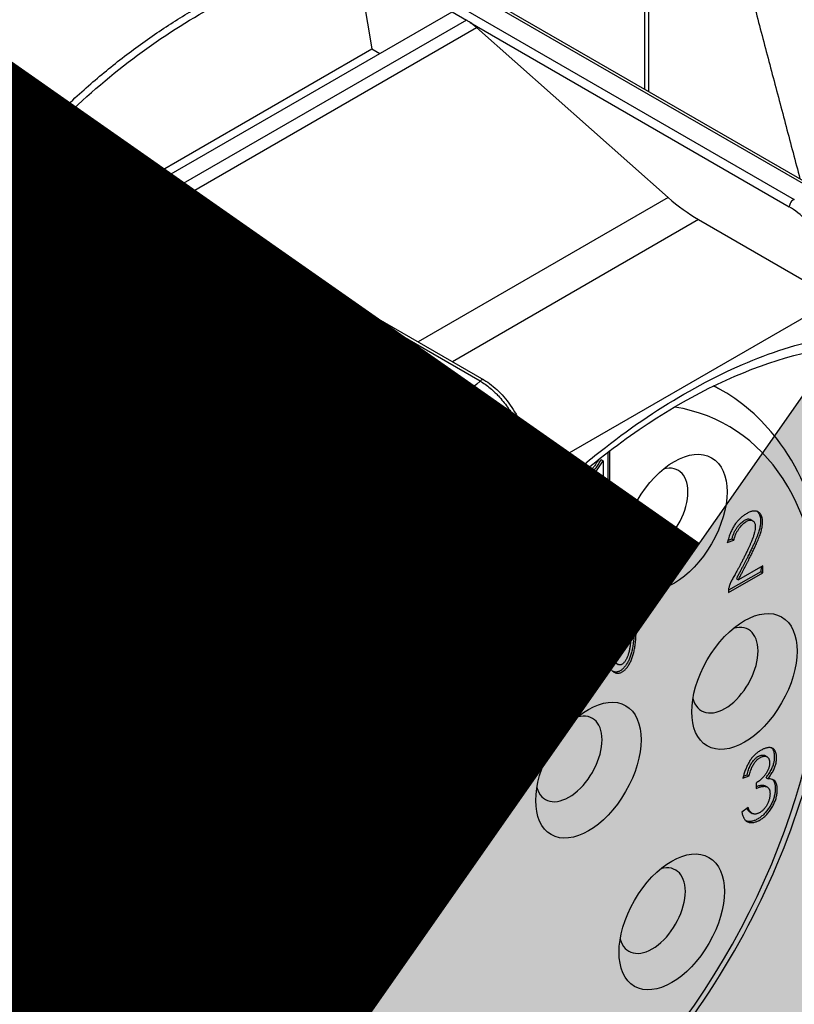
# Model space of a CAD drawing. Header units: millimetres. Extents: x 0 to 7374, y 0 to 4200.
# Tile 599 of 656: x 4874 to 4888, y 1861 to 1879. Entities that reach past the tile are written whole.
import ezdxf

# ---------------------------------------------------------------- set-up
doc = ezdxf.new("R2010")
doc.units = ezdxf.units.MM
doc.header["$LTSCALE"] = 0.2
doc.layers.add('01_Object Line', color=4, linetype='Continuous')
doc.layers.add('07_Special Line2', color=76, linetype='Continuous')

# ---------------------------------------------------------------- blocks, each defined once
blk = doc.blocks.new('A$C90bc888d')
for p, q in [((385.183, 56.267), (375.142, 62.064)), ((375.274, 62.044), (385.315, 56.247)), ((381.987, 58.169), (381.987, 61.996)), ((382.06, 58.127), (382.06, 62.096)), ((376.775, 60.743), (384.696, 56.17)), ((376.756, 60.571), (377.034, 58.901)), ((373.001, 56.404), (378.491, 59.573)), ((378.491, 59.573), (378.751, 59.423)), ((378.751, 59.423), (373.262, 56.253)), ((373.469, 56.134), (378.934, 59.289)), ((378.82, 59.379), (384.606, 56.039)), ((378.934, 59.289), (382.41, 56.207)), ((372.855, 56.488), (377.034, 58.901)), ((377.034, 58.901), (377.18, 58.817)), ((368.471, 58.213), (378.512, 52.416)), ((368.236, 57.692), (378.277, 51.895)), ((378.999, 52.88), (371.078, 57.454)), ((371.207, 57.44), (379.069, 52.9)), ((368.236, 56.899), (378.772, 50.747)), ((382.41, 56.207), (377.876, 53.59)), ((382.959, 55.807), (378.497, 53.231)), ((382.959, 55.807), (385.383, 54.407)), ((385.525, 54.407), (379.868, 51.141)), ((383.108, 52.868), (383.107, 52.869)), ((383.394, 52.703), (383.239, 52.793)), ((381.318, 51.591), (381.311, 50.53)), ((381.319, 51.716), (381.319, 51.714)), ((381.346, 50.51), (381.354, 51.618)), ((381.355, 51.741), (381.355, 51.743)), ((379.897, 51.424), (379.897, 51.182)), ((381.229, 51.432), (381.194, 51.452)), ((381.229, 51.432), (381.222, 50.439)), ((379.868, 51.141), (379.868, 51.383)), ((381.024, 51.272), (381.023, 51.136)), ((378.772, 50.747), (378.772, 51.001)), ((379.479, 51.001), (379.479, 50.747)), ((381.311, 50.53), (381.223, 50.48)), ((381.311, 50.53), (381.346, 50.51)), ((381.222, 50.439), (381.346, 50.51)), ((383.908, 50.368), (383.943, 50.347)), ((383.482, 49.952), (383.6, 49.998)), ((383.493, 49.99), (383.565, 50.018)), ((383.565, 50.018), (383.6, 49.998)), ((384.128, 49.532), (383.682, 49.278)), ((384.093, 49.512), (384.092, 49.423)), ((384.127, 49.402), (384.128, 49.532)), ((383.501, 49.046), (384.127, 49.402)), ((384.092, 49.423), (383.502, 49.087)), ((383.646, 49.298), (383.682, 49.278)), ((384.092, 49.423), (384.127, 49.402)), ((383.501, 49.075), (383.501, 49.046)), ((381.611, 48.763), (381.646, 48.743)), ((381.095, 48.587), (381.036, 48.553)), ((381.059, 48.567), (381.052, 47.371)), ((381.087, 47.351), (381.095, 48.587)), ((380.995, 48.287), (380.959, 48.307)), ((380.995, 48.287), (380.988, 47.294)), ((381.377, 48.283), (381.412, 48.262)), ((381.829, 48.307), (381.793, 48.327)), ((380.832, 48.151), (380.831, 48.014)), ((381.464, 47.763), (381.5, 47.743)), ((381.052, 47.371), (380.988, 47.335)), ((380.988, 47.294), (381.087, 47.351)), ((381.052, 47.371), (381.087, 47.351)), ((377.956, 46.732), (377.991, 46.712)), ((378.085, 46.74), (378.12, 46.72)), ((377.775, 46.274), (377.74, 46.294)), ((377.798, 46.183), (377.834, 46.162)), ((377.995, 46.117), (378.03, 46.097)), ((384.168, 46.09), (384.203, 46.07)), ((383.763, 45.682), (383.875, 45.724)), ((383.773, 45.719), (383.839, 45.744)), ((383.839, 45.744), (383.875, 45.724)), ((377.804, 45.488), (377.94, 45.565)), ((377.905, 45.586), (377.825, 45.54)), ((377.905, 45.586), (377.94, 45.565)), ((384.003, 45.589), (384.003, 45.496)), ((384.171, 45.541), (384.206, 45.521)), ((384.185, 45.69), (384.22, 45.67)), ((383.858, 45.149), (383.747, 45.064)), ((383.898, 45.063), (383.933, 45.043))]:
    blk.add_line(p, q)
for centre, major_axis, ratio, start_param, end_param in [((292.752, 80.598), (-121.628, 0), 0.57735, 6.028188, 8.59307), ((292.752, 76.483), (-122.5, 0), 0.57735, 0, 3.141593), ((292.752, 70.845), (122.5, 0), 0.57735, 3.141593, 6.283185), ((371.453, 49.494), (7.3, 12.644), 0.57735, 0.444261, 1.126535), ((371.807, 49.289), (7.05, 12.211), 0.57735, 0.444261, 1.126535), ((378.751, 58.606), (-0.5, 0.866), 0.57735, 5.235988, 5.400977), ((371.098, 57.387), (0.135, 0.019), 0.50633, 0.578365, 1.6544), ((382.959, 58.256), (1.5, -2.598), 0.57735, 5.235988, 5.497787), ((384.676, 56.08), (-0.05, -0.0866), 0.57735, 3.637239, 5.497787), ((382.696, 43.002), (6.06, 10.496), 0.57735, 3.926985, 6.641623), ((380.903, 44.038), (-5.55, -9.612), 0.57735, 0.040172, 3.101421), ((381.618, 43.625), (-5.701, -9.875), 0.57735, 0.068676, 3.072917), ((382.414, 43.165), (5.703, 9.878), 0.57735, 3.139124, 6.285654), ((381.848, 43.492), (-7.05, -12.211), 0.57735, 4.216743, 4.268128), ((379.019, 52.814), (0.05, 0.0866), 0.57735, 6.283179, 7.358335), ((379.019, 45.125), (4.375, 7.578), 0.57735, 0.068087, 0.068238), ((379.019, 45.125), (4.375, 7.578), 0.57735, 0, 0.036194), ((378.63, 52.099), (-0.25, -0.433), 0.57735, 4.268128, 5.497787), ((379.373, 44.921), (-4.125, -7.145), 0.57735, 3.391754, 3.391821), ((379.373, 44.921), (-4.125, -7.145), 0.57735, 2.356192, 3.355759), ((379.797, 51.424), (0.1, 0), 0.57735, 5.497787, 6.283186), ((382.696, 43.002), (-6.45, -11.172), 0.57735, 4.242265, 4.28746), ((382.168, 50.524), (-0.425, -0.736), 0.57735, 5.760586, 9.947377), ((379.407, 50.044), (-0.675, -1.169), 0.57735, 3.88703, 3.887117), ((379.797, 51.182), (0.1, 0), 0.57735, 5.497787, 6.283185), ((379.125, 51.205), (0.5, 0), 0.57735, 3.926991, 5.497787), ((379.407, 50.044), (0.675, 1.169), 0.57735, 5.774607, 5.774743), ((379.407, 50.044), (-0.675, -1.169), 0.57735, 6.120656, 8.81255), ((379.125, 50.951), (-0.5, 0), 0.57735, 0.785398, 2.356195), ((382.345, 43.206), (-6.31, -10.929), 0.57735, 4.353953, 6.286888), ((378.794, 50.165), (-0.37, 0.336), 0.286435, 3.788347, 5.353907), ((379.053, 50.248), (0.425, 0.736), 0.57735, 4.825855, 4.825886), ((382.696, 43.002), (6.06, 10.496), 0.577351, 1.212355, 3.926993), ((379.053, 50.248), (0.425, 0.736), 0.57735, 3.877304, 3.877327), ((383.439, 47.638), (-0.425, -0.736), 0.57735, 5.760586, 9.947377), ((379.373, 44.921), (-4.125, -7.145), 0.57735, 6.069017, 8.631713), ((376.272, 46.767), (0.675, 1.169), 0.57735, 5.305767, 5.306202), ((376.272, 46.767), (0.675, 1.169), 0.57735, 4.284912, 5.132368), ((380.61, 46.03), (-0.425, -0.736), 0.57735, 5.760586, 9.947377), ((376.272, 46.767), (0.675, 1.169), 0.57735, 4.10927, 4.109351), ((377.428, 44.221), (-0.425, -0.736), 0.57735, 5.760586, 9.947377), ((382.12, 43.28), (-0.425, -0.736), 0.57735, 5.760586, 9.947377), ((374.954, 42.409), (0.675, 1.169), 0.57735, 3.774143, 6.410405)]:
    blk.add_ellipse(centre, major_axis=major_axis, ratio=ratio, start_param=start_param, end_param=end_param)
for centre in [(382.522, 50.32), (383.792, 47.434), (380.964, 45.826), (377.782, 44.017), (382.474, 43.076)]:
    blk.add_ellipse(centre, major_axis=(0.675, 1.169), ratio=0.57735)
blk.add_rational_spline([(382.837, 63.961), (383.806, 60.299), (384.799, 56.546)], [1.00024811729, 1.00042133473, 1.00044497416], degree=2)
for points, knots in [([(371.078, 57.454), (371.294, 57.675), (371.515, 57.887), (371.952, 58.281), (372.168, 58.464), (372.607, 58.812), (372.829, 58.977), (373.278, 59.287), (373.505, 59.432), (373.769, 59.588), (373.804, 59.609), (374.08, 59.768), (374.322, 59.896), (374.798, 60.123), (375.031, 60.223), (375.498, 60.403), (375.732, 60.482), (376.2, 60.618), (376.434, 60.676), (376.703, 60.73), (376.739, 60.736), (376.775, 60.743)], [0.0000001, 0.0000001, 0.0000001, 0.0000001, 0.1250001, 0.1250001, 0.2439214, 0.2439214, 0.3628394, 0.3628394, 0.4817571, 0.4817571, 0.5, 0.5, 0.625, 0.625, 0.7439221, 0.7439221, 0.8628385, 0.8628385, 0.9817512, 0.9817512, 0.9999999, 0.9999999, 0.9999999, 0.9999999]), ([(371.229, 57.427), (372.07, 58.277), (372.975, 58.986), (373.908, 59.524), (374.842, 60.064), (375.805, 60.433), (376.758, 60.618)], [-0.9993651, -0.9993651, -0.9993651, -0.9993651, -0.5, -0.5, -0.5, 0, 0, 0, 0]), ([(378.82, 59.379), (378.806, 59.389), (378.793, 59.397), (378.78, 59.406), (378.77, 59.412), (378.761, 59.417), (378.751, 59.423)], [0, 0, 0, 0, 0.00005683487, 0.00005683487, 0.00005683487, 0.00009677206, 0.00009677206, 0.00009677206, 0.00009677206]), ([(385.383, 54.649), (385.383, 54.77), (385.364, 54.9), (385.308, 55.102), (385.285, 55.169), (385.23, 55.302), (385.198, 55.37), (385.127, 55.499), (385.088, 55.561), (385.003, 55.68), (384.957, 55.737), (384.815, 55.892), (384.711, 55.978), (384.606, 56.039)], [0, 0, 0, 0, 0.25, 0.25, 0.375, 0.375, 0.5, 0.5, 0.625, 0.625, 0.75, 0.75, 1, 1, 1, 1]), ([(388.678, 54.121), (389.349, 53.727), (389.917, 53.159), (390.805, 51.724), (391.115, 50.846), (391.447, 48.85), (391.456, 47.723), (391.164, 45.354), (390.862, 44.113), (389.983, 41.645), (389.406, 40.42), (388.036, 38.104), (387.244, 37.015), (385.519, 35.076), (384.586, 34.228), (382.667, 32.861), (381.68, 32.342), (379.749, 31.703), (378.804, 31.58), (377.253, 31.745), (376.621, 31.943), (376.058, 32.263)], [2.359897, 2.359897, 2.359897, 2.359897, 2.656869, 2.656869, 2.968169, 2.968169, 3.293284, 3.293284, 3.619876, 3.619876, 3.94535, 3.94535, 4.270373, 4.270373, 4.595954, 4.595954, 4.922633, 4.922633, 5.246974, 5.246974, 5.494085, 5.494085, 5.494085, 5.494085]), ([(382.696, 52.642), (383.22, 52.945), (383.729, 53.186), (384.222, 53.365), (384.741, 53.553), (385.257, 53.678), (385.769, 53.74), (386.296, 53.803), (386.797, 53.792), (387.272, 53.707), (387.752, 53.621), (388.194, 53.461), (388.6, 53.227), (389.001, 52.996), (389.363, 52.688), (389.685, 52.303), (389.998, 51.93), (390.256, 51.506), (390.459, 51.032), (390.557, 50.803), (390.645, 50.554), (390.722, 50.287), (390.797, 50.027), (390.858, 49.763), (390.905, 49.496), (390.998, 48.971), (391.045, 48.413), (391.045, 47.822), (391.045, 47.218), (390.999, 46.604), (390.907, 45.981), (390.811, 45.326), (390.661, 44.644), (390.459, 43.936), (390.25, 43.207), (389.99, 42.478), (389.679, 41.75), (389.365, 41.015), (389.005, 40.296), (388.6, 39.594), (388.198, 38.899), (387.751, 38.223), (387.256, 37.565), (386.777, 36.927), (386.281, 36.343), (385.769, 35.813), (385.521, 35.557), (385.262, 35.306), (384.992, 35.061), (384.729, 34.822), (384.471, 34.602), (384.215, 34.4), (383.714, 34.003), (383.207, 33.657), (382.696, 33.362)], [0, 0, 0, 0, 0.0625, 0.0625, 0.0625, 0.125, 0.125, 0.125, 0.1875, 0.1875, 0.1875, 0.25, 0.25, 0.25, 0.3125, 0.3125, 0.3125, 0.375, 0.375, 0.375, 0.40625, 0.40625, 0.40625, 0.4375, 0.4375, 0.4375, 0.5, 0.5, 0.5, 0.5625, 0.5625, 0.5625, 0.625, 0.625, 0.625, 0.6875, 0.6875, 0.6875, 0.75, 0.75, 0.75, 0.8125, 0.8125, 0.8125, 0.875, 0.875, 0.875, 0.90625, 0.90625, 0.90625, 0.9375, 0.9375, 0.9375, 1, 1, 1, 1]), ([(376.697, 33.295), (376.09, 33.649), (375.584, 34.187), (374.854, 35.565), (374.616, 36.385), (374.422, 38.223), (374.457, 39.232), (374.795, 41.354), (375.098, 42.465), (375.942, 44.678), (376.484, 45.779), (377.755, 47.855), (378.483, 48.829), (380.047, 50.55), (380.883, 51.296), (382.57, 52.486), (383.422, 52.929), (385.052, 53.48), (385.828, 53.586), (387.109, 53.48), (387.637, 53.318), (388.104, 53.052)], [5.500255, 5.500255, 5.500255, 5.500255, 5.844812, 5.844812, 6.168676, 6.168676, 6.483079, 6.483079, 6.797566, 6.797566, 7.113042, 7.113042, 7.42882, 7.42882, 7.744065, 7.744065, 8.058272, 8.058272, 8.373665, 8.373665, 8.636912, 8.636912, 8.636912, 8.636912]), ([(378.999, 52.88), (379.03, 52.863), (379.061, 52.843), (379.123, 52.799), (379.153, 52.775), (379.214, 52.725), (379.244, 52.697), (379.293, 52.65), (379.313, 52.63), (379.361, 52.578), (379.39, 52.545), (379.446, 52.477), (379.472, 52.441), (379.524, 52.368), (379.549, 52.331), (379.586, 52.271), (379.599, 52.249), (379.634, 52.188), (379.655, 52.149), (379.694, 52.07), (379.712, 52.03), (379.746, 51.95), (379.761, 51.909), (379.783, 51.845), (379.791, 51.821), (379.81, 51.758), (379.82, 51.719), (379.838, 51.641), (379.846, 51.602), (379.857, 51.526), (379.862, 51.488), (379.866, 51.428), (379.867, 51.406), (379.868, 51.383)], [-1, -1, -1, -1, -0.931913, -0.931913, -0.863857, -0.863857, -0.795745, -0.795745, -0.75, -0.75, -0.680113, -0.680113, -0.610201, -0.610201, -0.540148, -0.540148, -0.5, -0.5, -0.43056, -0.43056, -0.361113, -0.361113, -0.291535, -0.291535, -0.25, -0.25, -0.181263, -0.181263, -0.112534, -0.112534, -0.043689, -0.043689, 0, 0, 0, 0]), ([(379.069, 52.9), (379.161, 52.847), (379.252, 52.776), (379.423, 52.609), (379.504, 52.509), (379.646, 52.297), (379.708, 52.181), (379.808, 51.944), (379.846, 51.819), (379.888, 51.605), (379.897, 51.512), (379.897, 51.424)], [0, 0, 0, 0, 0.0377779, 0.0377779, 0.0761829, 0.0761829, 0.114725, 0.114725, 0.1544706, 0.1544706, 0.1859958, 0.1859958, 0.1859958, 0.1859958]), ([(374.644, 37.548), (375.113, 37.277), (375.648, 37.127), (376.811, 37.069), (377.442, 37.176), (378.756, 37.641), (379.44, 38.016), (380.772, 38.994), (381.419, 39.6), (382.606, 40.973), (383.147, 41.74), (384.072, 43.359), (384.457, 44.212), (385.034, 45.921), (385.225, 46.778), (385.389, 48.419), (385.362, 49.201), (385.076, 50.607), (384.819, 51.232), (384.16, 52.14), (383.804, 52.467), (383.394, 52.703)], [0.785398, 0.785398, 0.785398, 0.785398, 1.073514, 1.073514, 1.379588, 1.379588, 1.706203, 1.706203, 2.035824, 2.035824, 2.363866, 2.363866, 2.691202, 2.691202, 3.019308, 3.019308, 3.348968, 3.348968, 3.675043, 3.675043, 3.926991, 3.926991, 3.926991, 3.926991]), ([(374.348, 38.182), (374.348, 38.787), (374.394, 39.401), (374.485, 40.024), (374.582, 40.679), (374.731, 41.36), (374.934, 42.069), (375.143, 42.798), (375.402, 43.527), (375.714, 44.255), (376.028, 44.99), (376.388, 45.708), (376.793, 46.411), (377.194, 47.106), (377.642, 47.782), (378.136, 48.44), (378.616, 49.078), (379.112, 49.662), (379.623, 50.191), (379.871, 50.448), (380.13, 50.699), (380.401, 50.944), (380.663, 51.183), (380.922, 51.403), (381.177, 51.604), (381.679, 52.001), (382.185, 52.347), (382.696, 52.642)], [0.5, 0.5, 0.5, 0.5, 0.5625, 0.5625, 0.5625, 0.625, 0.625, 0.625, 0.6875, 0.6875, 0.6875, 0.75, 0.75, 0.75, 0.8125, 0.8125, 0.8125, 0.875, 0.875, 0.875, 0.90625, 0.90625, 0.90625, 0.9375, 0.9375, 0.9375, 1, 1, 1, 1]), ([(378.512, 52.416), (378.518, 52.412), (378.526, 52.408), (378.543, 52.397), (378.553, 52.391), (378.576, 52.376), (378.588, 52.368), (378.615, 52.349), (378.63, 52.339), (378.657, 52.319), (378.669, 52.31), (378.682, 52.3), (378.698, 52.287), (378.714, 52.274), (378.744, 52.249), (378.757, 52.237), (378.783, 52.214), (378.794, 52.204), (378.815, 52.185), (378.824, 52.176), (378.84, 52.161), (378.846, 52.155), (378.852, 52.149), (378.853, 52.148), (378.854, 52.147), (378.855, 52.146), (378.856, 52.145), (378.925, 52.078), (378.991, 52.003), (379.089, 51.878), (379.124, 51.83), (379.156, 51.782), (379.176, 51.752), (379.194, 51.724), (379.229, 51.666), (379.246, 51.637), (379.278, 51.58), (379.292, 51.552), (379.32, 51.498), (379.332, 51.471), (379.354, 51.423), (379.364, 51.401), (379.382, 51.356), (379.391, 51.333), (379.408, 51.288), (379.415, 51.267), (379.428, 51.225), (379.434, 51.205), (379.445, 51.168), (379.449, 51.151), (379.457, 51.118), (379.461, 51.103), (379.466, 51.077), (379.469, 51.065), (379.472, 51.044), (379.474, 51.035), (379.476, 51.021), (379.477, 51.015), (379.478, 51.006), (379.479, 51.003), (379.479, 51.001), (379.479, 51.001), (379.479, 51.001)], [-1, -1, -1, -1, -0.9729456, -0.9729456, -0.945998, -0.945998, -0.9194062, -0.9194062, -0.8938423, -0.8938423, -0.875, -0.875, -0.875, -0.8525869, -0.8525869, -0.8294042, -0.8294042, -0.8054464, -0.8054464, -0.7812823, -0.7812823, -0.7570782, -0.7570782, -0.7531665, -0.7531665, -0.75, -0.75, -0.75, -0.5932817, -0.5932817, -0.5, -0.5, -0.5, -0.4718426, -0.4718426, -0.4416911, -0.4416911, -0.4113901, -0.4113901, -0.3795684, -0.3795684, -0.3512367, -0.3512367, -0.3184079, -0.3184079, -0.2842499, -0.2842499, -0.2479063, -0.2479063, -0.210267, -0.210267, -0.1715518, -0.1715518, -0.1321313, -0.1321313, -0.092366, -0.092366, -0.0526309, -0.0526309, -0.013003, -0.013003, -0.0000001, -0.0000001, -0.0000001, -0.0000001]), ([(378.277, 51.895), (378.294, 51.885), (378.312, 51.874), (378.329, 51.861), (378.354, 51.844), (378.378, 51.824), (378.402, 51.803), (378.414, 51.792), (378.427, 51.78), (378.439, 51.768), (378.448, 51.759), (378.457, 51.75), (378.466, 51.74), (378.482, 51.722), (378.498, 51.704), (378.514, 51.684), (378.529, 51.666), (378.543, 51.646), (378.557, 51.627), (378.571, 51.607), (378.584, 51.587), (378.597, 51.567), (378.604, 51.555), (378.611, 51.543), (378.618, 51.531), (378.623, 51.523), (378.627, 51.515), (378.632, 51.507), (378.644, 51.484), (378.656, 51.461), (378.667, 51.437), (378.681, 51.406), (378.694, 51.375), (378.706, 51.343), (378.712, 51.327), (378.717, 51.312), (378.722, 51.296), (378.725, 51.286), (378.728, 51.276), (378.731, 51.266), (378.733, 51.26), (378.735, 51.254), (378.736, 51.249), (378.742, 51.227), (378.747, 51.206), (378.752, 51.185), (378.757, 51.161), (378.761, 51.137), (378.764, 51.114), (378.766, 51.095), (378.768, 51.077), (378.77, 51.06), (378.771, 51.04), (378.772, 51.02), (378.772, 51.001)], [0, 0, 0, 0, 0.0074476, 0.0074476, 0.0074476, 0.0178806, 0.0178806, 0.0178806, 0.023305, 0.023305, 0.023305, 0.0274249, 0.0274249, 0.0274249, 0.0349598, 0.0349598, 0.0349598, 0.0422401, 0.0422401, 0.0422401, 0.0493159, 0.0493159, 0.0493159, 0.0534685, 0.0534685, 0.0534685, 0.056234, 0.056234, 0.056234, 0.063909, 0.063909, 0.063909, 0.0741904, 0.0741904, 0.0741904, 0.0793311, 0.0793311, 0.0793311, 0.0826042, 0.0826042, 0.0826042, 0.0844718, 0.0844718, 0.0844718, 0.0915244, 0.0915244, 0.0915244, 0.0995433, 0.0995433, 0.0995433, 0.1057698, 0.1057698, 0.1057698, 0.1128351, 0.1128351, 0.1128351, 0.1128351]), ([(381.023, 51.136), (381.043, 51.161), (381.082, 51.211), (381.136, 51.286), (381.185, 51.359), (381.215, 51.408), (381.229, 51.432)], [0, 0, 0, 0, 0.27286, 0.530174, 0.772018, 1, 1, 1, 1]), ([(381.151, 51.461), (381.145, 51.451), (381.128, 51.423), (381.098, 51.378), (381.062, 51.324), (381.037, 51.29), (381.024, 51.272)], [0.5467757, 0.5467757, 0.5467757, 0.5467757, 0.6153051, 0.7416867, 0.8699342, 1, 1, 1, 1]), ([(381.024, 51.202), (381.032, 51.212), (381.058, 51.247), (381.101, 51.307), (381.15, 51.379), (381.179, 51.428), (381.194, 51.452)], [0.1632521, 0.1632521, 0.1632521, 0.1632521, 0.2728596, 0.5301736, 0.7720183, 1, 1, 1, 1]), ([(378.772, 50.747), (378.772, 50.699), (378.761, 50.646), (378.718, 50.542), (378.686, 50.491), (378.649, 50.451)], [-1, -1, -1, -1, -0.5, -0.5, 0, 0, 0, 0]), ([(379.148, 49.961), (379.2, 50.018), (379.248, 50.084), (379.291, 50.153), (379.301, 50.169), (379.311, 50.186), (379.321, 50.203), (379.33, 50.219), (379.339, 50.236), (379.347, 50.253), (379.356, 50.27), (379.364, 50.286), (379.371, 50.302), (379.376, 50.313), (379.381, 50.323), (379.385, 50.332), (379.386, 50.336), (379.387, 50.339), (379.388, 50.341), (379.389, 50.343), (379.39, 50.345), (379.391, 50.346), (379.392, 50.35), (379.394, 50.355), (379.397, 50.361), (379.399, 50.367), (379.402, 50.375), (379.406, 50.384), (379.409, 50.393), (379.413, 50.403), (379.417, 50.415), (379.421, 50.427), (379.425, 50.439), (379.43, 50.454), (379.434, 50.467), (379.439, 50.482), (379.443, 50.498), (379.445, 50.504), (379.446, 50.511), (379.448, 50.517), (379.45, 50.523), (379.451, 50.53), (379.453, 50.535), (379.455, 50.546), (379.457, 50.553), (379.458, 50.561), (379.46, 50.568), (379.461, 50.574), (379.462, 50.58), (379.463, 50.584), (379.464, 50.587), (379.464, 50.591), (379.467, 50.606), (379.469, 50.622), (379.472, 50.639), (379.474, 50.655), (379.476, 50.673), (379.477, 50.691), (379.478, 50.709), (379.479, 50.727), (379.479, 50.747)], [0, 0, 0, 0, 0.2668914, 0.2668914, 0.2668914, 0.3305423, 0.3305423, 0.3305423, 0.3944043, 0.3944043, 0.3944043, 0.4592816, 0.4592816, 0.4592816, 0.5, 0.5, 0.5, 0.515294, 0.515294, 0.515294, 0.5352977, 0.5352977, 0.5352977, 0.573288, 0.573288, 0.573288, 0.6100707, 0.6100707, 0.6100707, 0.6465495, 0.6465495, 0.6465495, 0.6824756, 0.6824756, 0.6824756, 0.7168911, 0.7168911, 0.7168911, 0.7302993, 0.7302993, 0.7302993, 0.7451764, 0.7451764, 0.7451764, 0.7739795, 0.7739795, 0.7739795, 0.7997488, 0.7997488, 0.7997488, 0.8149731, 0.8149731, 0.8149731, 0.877916, 0.877916, 0.877916, 0.938958, 0.938958, 0.938958, 1, 1, 1, 1]), ([(384.024, 50.516), (384.03, 50.51), (384.042, 50.497), (384.06, 50.472), (384.074, 50.438), (384.083, 50.397), (384.085, 50.349), (384.084, 50.304), (384.079, 50.264), (384.073, 50.23), (384.064, 50.194), (384.053, 50.155), (384.039, 50.114), (384.023, 50.069), (384.005, 50.023), (383.988, 49.982), (383.973, 49.947), (383.96, 49.918), (383.946, 49.887), (383.93, 49.855), (383.913, 49.82), (383.895, 49.783), (383.876, 49.744), (383.855, 49.702), (383.834, 49.659), (383.811, 49.614), (383.786, 49.566), (383.761, 49.517), (383.734, 49.465), (383.706, 49.411), (383.676, 49.356), (383.656, 49.318), (383.646, 49.298)], [0.2228415, 0.2228415, 0.2228415, 0.2228415, 0.2453762, 0.2733834, 0.3026988, 0.3333278, 0.3660889, 0.4013923, 0.4202858, 0.4403647, 0.4617421, 0.4847366, 0.5091183, 0.5352041, 0.5628215, 0.5922355, 0.6079767, 0.6249304, 0.6433432, 0.6629371, 0.683893, 0.706072, 0.7295826, 0.7544284, 0.7805288, 0.8080765, 0.8367189, 0.8667252, 0.8982075, 0.9307871, 0.9647117, 1, 1, 1, 1]), ([(383.682, 49.278), (383.692, 49.297), (383.712, 49.335), (383.741, 49.391), (383.769, 49.445), (383.796, 49.496), (383.822, 49.546), (383.846, 49.593), (383.869, 49.639), (383.891, 49.682), (383.912, 49.723), (383.931, 49.762), (383.949, 49.799), (383.965, 49.834), (383.981, 49.867), (383.995, 49.898), (384.008, 49.926), (384.023, 49.961), (384.04, 50.002), (384.059, 50.049), (384.075, 50.093), (384.088, 50.135), (384.099, 50.174), (384.108, 50.21), (384.114, 50.243), (384.119, 50.283), (384.121, 50.328), (384.118, 50.377), (384.109, 50.418), (384.095, 50.451), (384.077, 50.477), (384.057, 50.499), (384.034, 50.513), (384.009, 50.521), (383.983, 50.524), (383.957, 50.523), (383.932, 50.52), (383.906, 50.513), (383.88, 50.502), (383.853, 50.489), (383.824, 50.472), (383.805, 50.459), (383.794, 50.452)], [0, 0, 0, 0, 0.035288, 0.069213, 0.101793, 0.133275, 0.163281, 0.191924, 0.219471, 0.245572, 0.270417, 0.293928, 0.316107, 0.337063, 0.356657, 0.37507, 0.392023, 0.407764, 0.437179, 0.464796, 0.490882, 0.515263, 0.538258, 0.559635, 0.579714, 0.598608, 0.633911, 0.666672, 0.697301, 0.726617, 0.754624, 0.780855, 0.8058, 0.829725, 0.852906, 0.874777, 0.895217, 0.914827, 0.934412, 0.95524, 0.976895, 1, 1, 1, 1]), ([(383.794, 50.452), (383.786, 50.446), (383.769, 50.435), (383.744, 50.416), (383.719, 50.395), (383.696, 50.372), (383.673, 50.348), (383.651, 50.322), (383.631, 50.295), (383.611, 50.265), (383.591, 50.234), (383.573, 50.201), (383.556, 50.165), (383.539, 50.127), (383.524, 50.086), (383.509, 50.044), (383.495, 49.999), (383.486, 49.968), (383.482, 49.952)], [0, 0, 0, 0, 0.058448, 0.115409, 0.171096, 0.226612, 0.281235, 0.33629, 0.391692, 0.447815, 0.505751, 0.565904, 0.629027, 0.695421, 0.765726, 0.839632, 0.917573, 1, 1, 1, 1]), ([(383.6, 49.998), (383.605, 50.017), (383.616, 50.053), (383.637, 50.107), (383.662, 50.156), (383.69, 50.2), (383.72, 50.239), (383.751, 50.275), (383.783, 50.304), (383.815, 50.329), (383.846, 50.347), (383.877, 50.358), (383.905, 50.36), (383.93, 50.355), (383.952, 50.343), (383.97, 50.324), (383.982, 50.3), (383.989, 50.269), (383.99, 50.231), (383.985, 50.187), (383.975, 50.136), (383.962, 50.089), (383.948, 50.046), (383.934, 50.01), (383.918, 49.969), (383.898, 49.924), (383.877, 49.875), (383.852, 49.822), (383.825, 49.764), (383.796, 49.704), (383.766, 49.644), (383.736, 49.586), (383.709, 49.532), (383.682, 49.482), (383.657, 49.436), (383.633, 49.393), (383.611, 49.354), (383.59, 49.319), (383.57, 49.286), (383.553, 49.254), (383.538, 49.223), (383.526, 49.192), (383.516, 49.161), (383.509, 49.132), (383.503, 49.103), (383.502, 49.084), (383.501, 49.075)], [0, 0, 0, 0, 0.029638, 0.057139, 0.083001, 0.107802, 0.131665, 0.154489, 0.176627, 0.198527, 0.21965, 0.239909, 0.260094, 0.280877, 0.301595, 0.321615, 0.341482, 0.361938, 0.383857, 0.407916, 0.434802, 0.464757, 0.481588, 0.500697, 0.521983, 0.54555, 0.571207, 0.599274, 0.629586, 0.662121, 0.69482, 0.725617, 0.754517, 0.781509, 0.806515, 0.829636, 0.850787, 0.870198, 0.888187, 0.905361, 0.921922, 0.937948, 0.953681, 0.969137, 0.984472, 1, 1, 1, 1]), ([(383.565, 50.018), (383.57, 50.037), (383.581, 50.074), (383.602, 50.127), (383.626, 50.176), (383.655, 50.22), (383.685, 50.26), (383.716, 50.295), (383.748, 50.324), (383.78, 50.349), (383.811, 50.368), (383.841, 50.378), (383.87, 50.381), (383.891, 50.376), (383.904, 50.37), (383.908, 50.368)], [0, 0, 0, 0, 0.0296383, 0.0571391, 0.0830005, 0.1078021, 0.1316653, 0.1544889, 0.1766272, 0.198527, 0.2196499, 0.239909, 0.2600945, 0.2808765, 0.292977, 0.292977, 0.292977, 0.292977]), ([(381.829, 48.307), (381.83, 48.333), (381.831, 48.39), (381.83, 48.476), (381.826, 48.561), (381.82, 48.627), (381.813, 48.675), (381.806, 48.708), (381.798, 48.739), (381.788, 48.767), (381.777, 48.793), (381.765, 48.816), (381.751, 48.837), (381.736, 48.855), (381.72, 48.87), (381.703, 48.882), (381.685, 48.889), (381.667, 48.894), (381.647, 48.894), (381.628, 48.891), (381.607, 48.884), (381.586, 48.874), (381.565, 48.861), (381.544, 48.846), (381.525, 48.829), (381.506, 48.81), (381.488, 48.79), (381.471, 48.768), (381.454, 48.744), (381.434, 48.709), (381.41, 48.664), (381.385, 48.606), (381.364, 48.545), (381.349, 48.493), (381.339, 48.449), (381.332, 48.413), (381.326, 48.376), (381.32, 48.337), (381.316, 48.295), (381.312, 48.252), (381.31, 48.206), (381.308, 48.176), (381.308, 48.16)], [0, 0, 0, 0, 0.049688, 0.11042, 0.16745, 0.220942, 0.246324, 0.270854, 0.294667, 0.317578, 0.339938, 0.361772, 0.382933, 0.403841, 0.423993, 0.442792, 0.460529, 0.477276, 0.493554, 0.509324, 0.525157, 0.54106, 0.556945, 0.572461, 0.587397, 0.602401, 0.617213, 0.632335, 0.647691, 0.663431, 0.695987, 0.729622, 0.7648, 0.801769, 0.821414, 0.842584, 0.864912, 0.888848, 0.914416, 0.941435, 0.969961, 1, 1, 1, 1]), ([(381.377, 48.283), (381.378, 48.299), (381.381, 48.332), (381.386, 48.379), (381.393, 48.424), (381.4, 48.466), (381.408, 48.506), (381.418, 48.543), (381.428, 48.577), (381.439, 48.608), (381.452, 48.637), (381.464, 48.663), (381.477, 48.686), (381.491, 48.707), (381.505, 48.724), (381.519, 48.739), (381.534, 48.752), (381.549, 48.761), (381.564, 48.767), (381.579, 48.77), (381.593, 48.77), (381.603, 48.767), (381.609, 48.764), (381.611, 48.763)], [0, 0, 0, 0, 0.0420248, 0.0811873, 0.117738, 0.1517303, 0.1832915, 0.2122366, 0.238899, 0.2635252, 0.2860823, 0.306805, 0.3257025, 0.3431924, 0.3594476, 0.3751936, 0.3904132, 0.4057528, 0.4212274, 0.4362919, 0.4515646, 0.4673636, 0.4759296, 0.4759296, 0.4759296, 0.4759296]), ([(381.412, 48.262), (381.413, 48.279), (381.416, 48.311), (381.422, 48.359), (381.428, 48.404), (381.435, 48.446), (381.444, 48.485), (381.453, 48.522), (381.463, 48.556), (381.475, 48.588), (381.487, 48.616), (381.499, 48.642), (381.512, 48.666), (381.526, 48.686), (381.54, 48.704), (381.555, 48.719), (381.57, 48.731), (381.585, 48.741), (381.6, 48.747), (381.614, 48.75), (381.628, 48.75), (381.641, 48.746), (381.653, 48.739), (381.664, 48.729), (381.674, 48.715), (381.687, 48.693), (381.7, 48.661), (381.713, 48.618), (381.721, 48.569), (381.727, 48.516), (381.729, 48.458), (381.731, 48.397), (381.732, 48.332), (381.732, 48.271), (381.731, 48.23), (381.73, 48.213)], [0, 0, 0, 0, 0.042025, 0.081187, 0.117738, 0.15173, 0.183292, 0.212237, 0.238899, 0.263525, 0.286082, 0.306805, 0.325702, 0.343192, 0.359448, 0.375194, 0.390413, 0.405753, 0.421227, 0.436292, 0.451565, 0.467364, 0.484284, 0.502643, 0.522367, 0.54377, 0.589024, 0.635107, 0.682717, 0.732078, 0.783754, 0.838165, 0.895098, 0.955037, 1, 1, 1, 1]), ([(381.686, 48.888), (381.691, 48.884), (381.701, 48.874), (381.716, 48.857), (381.729, 48.836), (381.742, 48.813), (381.753, 48.787), (381.762, 48.759), (381.771, 48.729), (381.777, 48.695), (381.785, 48.647), (381.791, 48.582), (381.795, 48.496), (381.796, 48.411), (381.794, 48.353), (381.793, 48.327)], [0.5781444, 0.5781444, 0.5781444, 0.5781444, 0.5961591, 0.6170667, 0.6382281, 0.6600623, 0.6824217, 0.7053325, 0.7291464, 0.7536762, 0.7790579, 0.8325499, 0.8895797, 0.9503121, 1, 1, 1, 1]), ([(381.036, 48.553), (381.029, 48.536), (381.016, 48.501), (380.993, 48.45), (380.97, 48.398), (380.945, 48.348), (380.919, 48.297), (380.891, 48.248), (380.862, 48.199), (380.842, 48.167), (380.832, 48.151)], [0, 0, 0, 0, 0.126323, 0.251235, 0.37618, 0.500241, 0.624794, 0.749492, 0.874648, 1, 1, 1, 1]), ([(380.831, 48.087), (380.835, 48.093), (380.854, 48.122), (380.886, 48.173), (380.925, 48.24), (380.948, 48.285), (380.959, 48.307)], [0.2010329, 0.2010329, 0.2010329, 0.2010329, 0.2683098, 0.5230265, 0.7665714, 1, 1, 1, 1]), ([(380.831, 48.014), (380.847, 48.038), (380.878, 48.083), (380.921, 48.152), (380.96, 48.22), (380.983, 48.265), (380.995, 48.287)], [0, 0, 0, 0, 0.26831, 0.523027, 0.766571, 1, 1, 1, 1]), ([(381.308, 48.16), (381.307, 48.144), (381.307, 48.114), (381.306, 48.07), (381.306, 48.029), (381.307, 47.99), (381.308, 47.954), (381.31, 47.922), (381.312, 47.891), (381.317, 47.856), (381.323, 47.813), (381.334, 47.766), (381.348, 47.722), (381.36, 47.686), (381.373, 47.66), (381.383, 47.643), (381.396, 47.628), (381.41, 47.615), (381.425, 47.604), (381.442, 47.596), (381.461, 47.589), (381.481, 47.585), (381.501, 47.583), (381.523, 47.585), (381.544, 47.59), (381.565, 47.6), (381.586, 47.612), (381.607, 47.628), (381.629, 47.647), (381.649, 47.67), (381.67, 47.695), (381.689, 47.722), (381.707, 47.752), (381.723, 47.782), (381.739, 47.815), (381.753, 47.849), (381.765, 47.885), (381.777, 47.922), (381.787, 47.961), (381.796, 48.002), (381.804, 48.045), (381.811, 48.089), (381.817, 48.136), (381.822, 48.184), (381.825, 48.233), (381.827, 48.274), (381.828, 48.299), (381.829, 48.307)], [0, 0, 0, 0, 0.030023, 0.058488, 0.0854, 0.110595, 0.13425, 0.156398, 0.177029, 0.196009, 0.232113, 0.267969, 0.303278, 0.33853, 0.355905, 0.373115, 0.39029, 0.407372, 0.424708, 0.442161, 0.460104, 0.478477, 0.496472, 0.513577, 0.529857, 0.545669, 0.56154, 0.577449, 0.593988, 0.611206, 0.628838, 0.646606, 0.664674, 0.682996, 0.70211, 0.722079, 0.742754, 0.764635, 0.787601, 0.811841, 0.837196, 0.864059, 0.892164, 0.921692, 0.952678, 0.985154, 1, 1, 1, 1]), ([(381.464, 47.763), (381.464, 47.763), (381.459, 47.766), (381.45, 47.772), (381.437, 47.786), (381.426, 47.803), (381.415, 47.823), (381.406, 47.846), (381.397, 47.873), (381.39, 47.903), (381.382, 47.948), (381.374, 48.011), (381.369, 48.094), (381.37, 48.185), (381.374, 48.249), (381.377, 48.283)], [0.4801596, 0.4801596, 0.4801596, 0.4801596, 0.4804492, 0.5011706, 0.5231533, 0.5465812, 0.5715211, 0.5984413, 0.6274618, 0.6583951, 0.6916094, 0.7622454, 0.8367609, 0.9159795, 1, 1, 1, 1]), ([(381.73, 48.213), (381.73, 48.207), (381.729, 48.179), (381.724, 48.127), (381.716, 48.059), (381.706, 48.003), (381.696, 47.959), (381.687, 47.928), (381.678, 47.899), (381.667, 47.872), (381.656, 47.847), (381.643, 47.824), (381.63, 47.803), (381.616, 47.783), (381.601, 47.767), (381.586, 47.753), (381.571, 47.743), (381.556, 47.736), (381.542, 47.733), (381.527, 47.732), (381.513, 47.736), (381.499, 47.742), (381.485, 47.752), (381.473, 47.766), (381.461, 47.782), (381.451, 47.802), (381.441, 47.826), (381.433, 47.852), (381.426, 47.883), (381.417, 47.928), (381.409, 47.991), (381.405, 48.074), (381.406, 48.165), (381.409, 48.229), (381.412, 48.262)], [0, 0, 0, 0, 0.014995, 0.072856, 0.128776, 0.183103, 0.209048, 0.233085, 0.255638, 0.276759, 0.296609, 0.315362, 0.333304, 0.350702, 0.367222, 0.382731, 0.397664, 0.412366, 0.427588, 0.443798, 0.461195, 0.480449, 0.501171, 0.523153, 0.546581, 0.571521, 0.598441, 0.627462, 0.658395, 0.691609, 0.762245, 0.836761, 0.91598, 1, 1, 1, 1]), ([(381.793, 48.327), (381.793, 48.32), (381.792, 48.295), (381.79, 48.254), (381.786, 48.204), (381.781, 48.156), (381.775, 48.11), (381.769, 48.066), (381.76, 48.023), (381.751, 47.982), (381.741, 47.943), (381.73, 47.905), (381.717, 47.869), (381.703, 47.835), (381.688, 47.803), (381.671, 47.772), (381.654, 47.743), (381.634, 47.716), (381.614, 47.69), (381.593, 47.667), (381.572, 47.648), (381.551, 47.632), (381.529, 47.62), (381.508, 47.611), (381.487, 47.606), (381.466, 47.603), (381.446, 47.605), (381.427, 47.61), (381.416, 47.613), (381.411, 47.615)], [0, 0, 0, 0, 0.0148462, 0.0473223, 0.0783082, 0.1078356, 0.1359411, 0.1628037, 0.188159, 0.212399, 0.235365, 0.2572461, 0.2779211, 0.2978903, 0.3170037, 0.3353262, 0.3533935, 0.371162, 0.3887943, 0.4060116, 0.422551, 0.4384604, 0.4543315, 0.4701434, 0.4864226, 0.503528, 0.5215228, 0.5398956, 0.5541159, 0.5541159, 0.5541159, 0.5541159]), ([(377.94, 45.565), (377.95, 45.59), (377.97, 45.639), (377.998, 45.711), (378.025, 45.779), (378.051, 45.844), (378.075, 45.905), (378.098, 45.964), (378.12, 46.018), (378.139, 46.07), (378.158, 46.118), (378.175, 46.163), (378.191, 46.205), (378.205, 46.243), (378.218, 46.278), (378.229, 46.309), (378.24, 46.338), (378.251, 46.37), (378.263, 46.408), (378.276, 46.45), (378.287, 46.49), (378.296, 46.527), (378.303, 46.561), (378.308, 46.592), (378.311, 46.621), (378.313, 46.654), (378.312, 46.691), (378.309, 46.732), (378.303, 46.766), (378.295, 46.795), (378.284, 46.819), (378.269, 46.841), (378.25, 46.86), (378.227, 46.875), (378.202, 46.888), (378.175, 46.895), (378.146, 46.899), (378.116, 46.898), (378.086, 46.893), (378.055, 46.885), (378.025, 46.873), (377.995, 46.858), (377.964, 46.838), (377.932, 46.814), (377.897, 46.785), (377.861, 46.753), (377.826, 46.716), (377.792, 46.675), (377.761, 46.631), (377.733, 46.583), (377.708, 46.533), (377.687, 46.479), (377.669, 46.424), (377.654, 46.366), (377.644, 46.306), (377.64, 46.247), (377.642, 46.188), (377.648, 46.14), (377.657, 46.103), (377.666, 46.079), (377.677, 46.057), (377.692, 46.039), (377.708, 46.023), (377.728, 46.011), (377.749, 46.002), (377.773, 45.996), (377.8, 45.994), (377.828, 45.996), (377.857, 46.002), (377.889, 46.013), (377.922, 46.027), (377.957, 46.046), (377.993, 46.069), (378.018, 46.087), (378.03, 46.097)], [0, 0, 0, 0, 0.023122, 0.045212, 0.066237, 0.086244, 0.10522, 0.12321, 0.140137, 0.155954, 0.170831, 0.184679, 0.197508, 0.20931, 0.220049, 0.229725, 0.23842, 0.246136, 0.260066, 0.273119, 0.285395, 0.29677, 0.307442, 0.317395, 0.32669, 0.335278, 0.351168, 0.365564, 0.378561, 0.390235, 0.401561, 0.413506, 0.42603, 0.439532, 0.453231, 0.46674, 0.479921, 0.493195, 0.506157, 0.518687, 0.530693, 0.542486, 0.554643, 0.567642, 0.581592, 0.596639, 0.611996, 0.627122, 0.642366, 0.657792, 0.673588, 0.690009, 0.707007, 0.725077, 0.743802, 0.76339, 0.783944, 0.805812, 0.816904, 0.82776, 0.838497, 0.84916, 0.860023, 0.870997, 0.882392, 0.894193, 0.90625, 0.918356, 0.930684, 0.943359, 0.956584, 0.970372, 0.984817, 1, 1, 1, 1]), ([(378.207, 46.885), (378.21, 46.883), (378.219, 46.876), (378.233, 46.861), (378.248, 46.84), (378.26, 46.815), (378.268, 46.786), (378.273, 46.752), (378.276, 46.712), (378.277, 46.675), (378.276, 46.641), (378.273, 46.613), (378.268, 46.581), (378.26, 46.547), (378.252, 46.51), (378.241, 46.471), (378.228, 46.428), (378.215, 46.391), (378.204, 46.358), (378.194, 46.33), (378.183, 46.298), (378.17, 46.263), (378.156, 46.225), (378.14, 46.183), (378.123, 46.138), (378.104, 46.09), (378.084, 46.039), (378.063, 45.984), (378.04, 45.926), (378.016, 45.864), (377.99, 45.799), (377.963, 45.731), (377.935, 45.66), (377.915, 45.611), (377.905, 45.586)], [0.569516, 0.569516, 0.569516, 0.569516, 0.5739703, 0.5864939, 0.598439, 0.6097654, 0.6214385, 0.6344362, 0.6488324, 0.6647216, 0.6733096, 0.6826049, 0.6925582, 0.7032301, 0.7146053, 0.7268807, 0.7399337, 0.7538639, 0.7615796, 0.7702747, 0.7799508, 0.7906897, 0.8024916, 0.8153205, 0.8291692, 0.8440464, 0.8598634, 0.8767895, 0.89478, 0.9137556, 0.9337628, 0.9547882, 0.9768781, 1, 1, 1, 1]), ([(377.956, 46.732), (377.949, 46.729), (377.935, 46.723), (377.912, 46.706), (377.886, 46.684), (377.864, 46.661), (377.845, 46.64), (377.831, 46.622), (377.819, 46.603), (377.806, 46.583), (377.795, 46.561), (377.784, 46.538), (377.775, 46.513), (377.763, 46.479), (377.75, 46.436), (377.741, 46.386), (377.737, 46.338), (377.739, 46.309), (377.74, 46.294)], [0, 0, 0, 0, 0.050391, 0.108057, 0.173694, 0.249089, 0.289439, 0.32971, 0.370439, 0.412971, 0.456436, 0.501677, 0.549379, 0.599806, 0.701397, 0.800564, 0.899249, 1, 1, 1, 1]), ([(377.775, 46.274), (377.774, 46.289), (377.772, 46.318), (377.776, 46.366), (377.786, 46.416), (377.798, 46.459), (377.81, 46.493), (377.82, 46.518), (377.83, 46.541), (377.842, 46.562), (377.854, 46.583), (377.867, 46.602), (377.88, 46.62), (377.899, 46.64), (377.922, 46.663), (377.947, 46.685), (377.97, 46.702), (377.985, 46.709), (377.991, 46.712)], [0, 0, 0, 0, 0.100751, 0.199436, 0.298603, 0.400194, 0.450621, 0.498323, 0.543564, 0.587029, 0.629561, 0.67029, 0.710561, 0.750911, 0.826306, 0.891943, 0.949609, 1, 1, 1, 1]), ([(378.085, 46.74), (378.08, 46.743), (378.067, 46.749), (378.044, 46.755), (378.016, 46.755), (377.986, 46.748), (377.966, 46.737), (377.956, 46.732)], [0.6508032, 0.6508032, 0.6508032, 0.6508032, 0.6976572, 0.7776863, 0.8528619, 0.9264738, 1, 1, 1, 1]), ([(377.991, 46.712), (378.001, 46.717), (378.022, 46.727), (378.051, 46.734), (378.08, 46.734), (378.106, 46.728), (378.13, 46.715), (378.149, 46.695), (378.162, 46.67), (378.171, 46.638), (378.175, 46.6), (378.173, 46.555), (378.167, 46.504), (378.16, 46.467), (378.156, 46.447)], [0, 0, 0, 0, 0.073526, 0.147138, 0.222314, 0.302343, 0.382378, 0.459503, 0.535919, 0.614252, 0.697443, 0.788445, 0.889108, 1, 1, 1, 1]), ([(378.156, 46.447), (378.15, 46.431), (378.138, 46.399), (378.119, 46.354), (378.1, 46.315), (378.079, 46.281), (378.056, 46.251), (378.03, 46.224), (378.001, 46.199), (377.974, 46.179), (377.952, 46.165), (377.936, 46.158), (377.919, 46.152), (377.903, 46.148), (377.887, 46.147), (377.872, 46.149), (377.857, 46.152), (377.842, 46.158), (377.828, 46.165), (377.816, 46.175), (377.805, 46.187), (377.796, 46.2), (377.789, 46.216), (377.783, 46.233), (377.778, 46.252), (377.776, 46.267), (377.775, 46.274)], [0, 0, 0, 0, 0.072623, 0.137075, 0.193807, 0.243729, 0.292049, 0.342865, 0.398307, 0.458806, 0.490268, 0.520961, 0.551624, 0.582671, 0.614076, 0.646798, 0.680733, 0.716362, 0.752414, 0.787987, 0.822755, 0.857217, 0.892027, 0.927091, 0.963051, 1, 1, 1, 1]), ([(377.74, 46.294), (377.741, 46.287), (377.742, 46.273), (377.747, 46.254), (377.753, 46.237), (377.761, 46.221), (377.77, 46.207), (377.781, 46.196), (377.79, 46.188), (377.797, 46.184), (377.798, 46.183)], [0, 0, 0, 0, 0.0369494, 0.0729086, 0.1079735, 0.1427826, 0.1772452, 0.2120129, 0.2475861, 0.2616704, 0.2616704, 0.2616704, 0.2616704]), ([(384.22, 45.67), (384.23, 45.682), (384.248, 45.707), (384.273, 45.744), (384.296, 45.78), (384.316, 45.816), (384.332, 45.851), (384.346, 45.886), (384.357, 45.919), (384.365, 45.952), (384.37, 45.983), (384.374, 46.013), (384.375, 46.042), (384.375, 46.068), (384.373, 46.093), (384.37, 46.117), (384.364, 46.139), (384.357, 46.159), (384.347, 46.177), (384.337, 46.193), (384.324, 46.206), (384.311, 46.217), (384.295, 46.226), (384.278, 46.232), (384.26, 46.235), (384.24, 46.236), (384.218, 46.234), (384.196, 46.231), (384.173, 46.224), (384.149, 46.216), (384.124, 46.204), (384.098, 46.191), (384.071, 46.175), (384.044, 46.157), (384.017, 46.137), (383.992, 46.116), (383.967, 46.093), (383.944, 46.068), (383.923, 46.042), (383.902, 46.015), (383.884, 45.986), (383.861, 45.945), (383.835, 45.892), (383.807, 45.825), (383.783, 45.754), (383.77, 45.706), (383.763, 45.682)], [0, 0, 0, 0, 0.028078, 0.054498, 0.079548, 0.103395, 0.126116, 0.148209, 0.169675, 0.1908, 0.211626, 0.231809, 0.251264, 0.270484, 0.28921, 0.30795, 0.326458, 0.345057, 0.36353, 0.381681, 0.399421, 0.417233, 0.434864, 0.452873, 0.47119, 0.490173, 0.509438, 0.528997, 0.548842, 0.56896, 0.589806, 0.61114, 0.63303, 0.655944, 0.678657, 0.700536, 0.721719, 0.742258, 0.762533, 0.782643, 0.802622, 0.822944, 0.864433, 0.907517, 0.952539, 1, 1, 1, 1]), ([(377.995, 46.117), (377.982, 46.108), (377.958, 46.09), (377.921, 46.067), (377.887, 46.048), (377.853, 46.033), (377.822, 46.023), (377.792, 46.016), (377.764, 46.014), (377.738, 46.017), (377.719, 46.021), (377.708, 46.025), (377.705, 46.026)], [0, 0, 0, 0, 0.0151826, 0.0296282, 0.0434163, 0.0566415, 0.0693159, 0.081644, 0.0937495, 0.1058074, 0.1176076, 0.1220031, 0.1220031, 0.1220031, 0.1220031]), ([(378.03, 46.097), (378.023, 46.074), (378.007, 46.028), (377.983, 45.958), (377.957, 45.886), (377.929, 45.811), (377.9, 45.734), (377.87, 45.654), (377.837, 45.572), (377.815, 45.516), (377.804, 45.488)], [0, 0, 0, 0, 0.110602, 0.225759, 0.344403, 0.467211, 0.594204, 0.725403, 0.860584, 1, 1, 1, 1]), ([(383.839, 45.744), (383.843, 45.76), (383.851, 45.79), (383.866, 45.833), (383.881, 45.873), (383.897, 45.91), (383.915, 45.943), (383.933, 45.972), (383.953, 45.999), (383.974, 46.021), (383.994, 46.041), (384.015, 46.058), (384.035, 46.072), (384.055, 46.083), (384.075, 46.092), (384.094, 46.098), (384.113, 46.1), (384.132, 46.101), (384.149, 46.098), (384.161, 46.094), (384.167, 46.091), (384.168, 46.09)], [0, 0, 0, 0, 0.039726, 0.0762317, 0.1099554, 0.1412198, 0.1698668, 0.1968868, 0.2223716, 0.2469718, 0.2707101, 0.2935569, 0.3157913, 0.337634, 0.3591202, 0.380741, 0.4028974, 0.425693, 0.4481264, 0.4697297, 0.4748139, 0.4748139, 0.4748139, 0.4748139]), ([(383.875, 45.724), (383.879, 45.739), (383.887, 45.769), (383.901, 45.813), (383.917, 45.852), (383.933, 45.889), (383.95, 45.922), (383.969, 45.952), (383.988, 45.979), (384.009, 46.001), (384.03, 46.021), (384.05, 46.037), (384.071, 46.052), (384.091, 46.063), (384.11, 46.071), (384.13, 46.077), (384.149, 46.08), (384.167, 46.08), (384.185, 46.078), (384.2, 46.072), (384.213, 46.063), (384.225, 46.052), (384.234, 46.037), (384.24, 46.019), (384.245, 45.998), (384.247, 45.975), (384.248, 45.95), (384.246, 45.925), (384.242, 45.9), (384.237, 45.875), (384.229, 45.85), (384.219, 45.825), (384.207, 45.8), (384.193, 45.776), (384.177, 45.751), (384.159, 45.727), (384.138, 45.703), (384.116, 45.679), (384.091, 45.656), (384.064, 45.634), (384.034, 45.611), (384.014, 45.597), (384.003, 45.589)], [0, 0, 0, 0, 0.039726, 0.076232, 0.109955, 0.14122, 0.169867, 0.196887, 0.222372, 0.246972, 0.27071, 0.293557, 0.315791, 0.337634, 0.35912, 0.380741, 0.402897, 0.425693, 0.448126, 0.46973, 0.490861, 0.5117, 0.532922, 0.554607, 0.577075, 0.601084, 0.624939, 0.647834, 0.669794, 0.691244, 0.712275, 0.733201, 0.754391, 0.776232, 0.798861, 0.822605, 0.847533, 0.874339, 0.902525, 0.932971, 0.965373, 1, 1, 1, 1]), ([(384.185, 45.69), (384.194, 45.703), (384.213, 45.727), (384.238, 45.764), (384.261, 45.801), (384.28, 45.837), (384.297, 45.872), (384.311, 45.906), (384.322, 45.94), (384.329, 45.972), (384.335, 46.004), (384.338, 46.034), (384.34, 46.062), (384.34, 46.089), (384.338, 46.114), (384.334, 46.137), (384.329, 46.159), (384.321, 46.179), (384.312, 46.197), (384.302, 46.214), (384.292, 46.223), (384.287, 46.228), (384.286, 46.229)], [0, 0, 0, 0, 0.0280782, 0.054498, 0.079548, 0.1033947, 0.1261155, 0.1482094, 0.1696747, 0.1908, 0.2116258, 0.2318088, 0.2512638, 0.2704837, 0.2892104, 0.3079495, 0.3264583, 0.3450569, 0.3635305, 0.3816807, 0.3994214, 0.402988, 0.402988, 0.402988, 0.402988]), ([(383.747, 45.064), (383.749, 45.052), (383.753, 45.029), (383.762, 44.999), (383.773, 44.971), (383.785, 44.947), (383.8, 44.926), (383.817, 44.909), (383.836, 44.896), (383.856, 44.886), (383.878, 44.879), (383.902, 44.875), (383.925, 44.874), (383.951, 44.877), (383.977, 44.882), (384.004, 44.891), (384.032, 44.902), (384.061, 44.916), (384.09, 44.933), (384.118, 44.952), (384.146, 44.974), (384.173, 44.998), (384.199, 45.025), (384.224, 45.054), (384.249, 45.085), (384.272, 45.119), (384.295, 45.153), (384.314, 45.189), (384.332, 45.225), (384.347, 45.261), (384.36, 45.297), (384.37, 45.334), (384.378, 45.371), (384.383, 45.407), (384.386, 45.443), (384.387, 45.476), (384.386, 45.506), (384.384, 45.534), (384.379, 45.559), (384.372, 45.581), (384.364, 45.6), (384.35, 45.622), (384.328, 45.643), (384.297, 45.661), (384.261, 45.67), (384.234, 45.67), (384.22, 45.67)], [0, 0, 0, 0, 0.026067, 0.050983, 0.075009, 0.097964, 0.120422, 0.142437, 0.164114, 0.18566, 0.207143, 0.228059, 0.249035, 0.270067, 0.291054, 0.312436, 0.33426, 0.356602, 0.379079, 0.400967, 0.422589, 0.443931, 0.465391, 0.487154, 0.509159, 0.531811, 0.554384, 0.57642, 0.597979, 0.619682, 0.641208, 0.663101, 0.685467, 0.70845, 0.731394, 0.752995, 0.773542, 0.792948, 0.81155, 0.829518, 0.846969, 0.863917, 0.897329, 0.930741, 0.964623, 1, 1, 1, 1]), ([(384.295, 45.66), (384.303, 45.653), (384.315, 45.641), (384.328, 45.62), (384.337, 45.601), (384.344, 45.579), (384.348, 45.554), (384.351, 45.526), (384.352, 45.496), (384.35, 45.463), (384.347, 45.428), (384.342, 45.391), (384.334, 45.354), (384.324, 45.317), (384.312, 45.281), (384.297, 45.245), (384.279, 45.209), (384.259, 45.174), (384.237, 45.139), (384.214, 45.106), (384.189, 45.074), (384.163, 45.045), (384.137, 45.019), (384.11, 44.995), (384.083, 44.973), (384.054, 44.953), (384.025, 44.936), (383.997, 44.922), (383.969, 44.911), (383.941, 44.902), (383.915, 44.897), (383.89, 44.895), (383.866, 44.896), (383.843, 44.899), (383.828, 44.904), (383.821, 44.907)], [0.1059571, 0.1059571, 0.1059571, 0.1059571, 0.1360831, 0.1530311, 0.1704824, 0.1884501, 0.2070524, 0.226458, 0.2470048, 0.268606, 0.2915499, 0.3145334, 0.3368989, 0.3587917, 0.380318, 0.4020212, 0.4235796, 0.4456156, 0.4681894, 0.4908415, 0.5128455, 0.5346092, 0.5560686, 0.5774109, 0.5990331, 0.6209208, 0.643398, 0.6657403, 0.6875636, 0.7089462, 0.7299334, 0.7509653, 0.7719413, 0.7928568, 0.8143297, 0.8143297, 0.8143297, 0.8143297]), ([(384.003, 45.496), (384.013, 45.5), (384.034, 45.508), (384.063, 45.518), (384.09, 45.525), (384.115, 45.53), (384.137, 45.533), (384.157, 45.534), (384.176, 45.532), (384.192, 45.528), (384.205, 45.522), (384.218, 45.514), (384.228, 45.503), (384.237, 45.489), (384.245, 45.474), (384.25, 45.456), (384.254, 45.436), (384.256, 45.414), (384.256, 45.391), (384.255, 45.367), (384.252, 45.343), (384.247, 45.318), (384.241, 45.293), (384.233, 45.268), (384.223, 45.242), (384.211, 45.217), (384.199, 45.192), (384.184, 45.168), (384.169, 45.146), (384.153, 45.126), (384.135, 45.107), (384.117, 45.09), (384.097, 45.075), (384.077, 45.061), (384.057, 45.05), (384.037, 45.041), (384.018, 45.034), (384, 45.031), (383.983, 45.029), (383.967, 45.03), (383.952, 45.034), (383.933, 45.042), (383.912, 45.057), (383.89, 45.081), (383.871, 45.111), (383.863, 45.136), (383.858, 45.149)], [0, 0, 0, 0, 0.03266, 0.063172, 0.09183, 0.118186, 0.143146, 0.165997, 0.187396, 0.207316, 0.226159, 0.244812, 0.263173, 0.281828, 0.300589, 0.320023, 0.340013, 0.361093, 0.382289, 0.4028, 0.423006, 0.442872, 0.462746, 0.482654, 0.503003, 0.523636, 0.544189, 0.564001, 0.583349, 0.602564, 0.62185, 0.641284, 0.661411, 0.682444, 0.703394, 0.723723, 0.743344, 0.762553, 0.781348, 0.800209, 0.819144, 0.838522, 0.877836, 0.917212, 0.95785, 1, 1, 1, 1]), ([(384.003, 45.53), (384.011, 45.533), (384.029, 45.538), (384.054, 45.545), (384.079, 45.551), (384.102, 45.554), (384.122, 45.554), (384.14, 45.553), (384.156, 45.549), (384.166, 45.544), (384.171, 45.542), (384.171, 45.541)], [0.0369848, 0.0369848, 0.0369848, 0.0369848, 0.0631723, 0.0918302, 0.1181859, 0.1431457, 0.1659965, 0.1873963, 0.2073158, 0.2261591, 0.2275927, 0.2275927, 0.2275927, 0.2275927]), ([(383.898, 45.063), (383.89, 45.067), (383.875, 45.079), (383.854, 45.102), (383.842, 45.121), (383.837, 45.132)], [0.8455394, 0.8455394, 0.8455394, 0.8455394, 0.8778365, 0.9172118, 0.9577956, 0.9577956, 0.9577956, 0.9577956])]:
    blk.add_open_spline(points, degree=3, knots=knots)
for points in [[(378.649, 50.451), (375.136, 52.502), (371.623, 54.553), (368.11, 56.605)], [(381.267, 51.676), (381.266, 51.675), (381.266, 51.674), (381.265, 51.673)]]:
    blk.add_open_spline(points, degree=3)
blk = doc.blocks.new('A$C90b512e3')
at = {"layer": '07_Special Line2'}
blk.add_hatch(color=256, dxfattribs=at).paths.add_polyline_path([(158.573, 39.599), (141.385, 62.772), (130.919, 47.825)])
blk.add_line((131.791, 49.07), (140.513, 61.527), dxfattribs=at)
at = {"layer": '07_Special Line2', "const_width": 9.6}
blk.add_lwpolyline([(136.152, 55.298), (81.262, 93.733)], dxfattribs=at)

msp = doc.modelspace()

# ---------------------------------------------------------------- block references
at = {"xscale": 1.5, "yscale": 1.5, "zscale": 1.5}
msp.add_blockref('A$C90b512e3', (4677.821, 1780.643), dxfattribs=at)
at = {"layer": '01_Object Line'}
msp.add_blockref('A$C90bc888d', (4503.2, 1819.544), dxfattribs=at)

doc.saveas('drawing.dxf')
